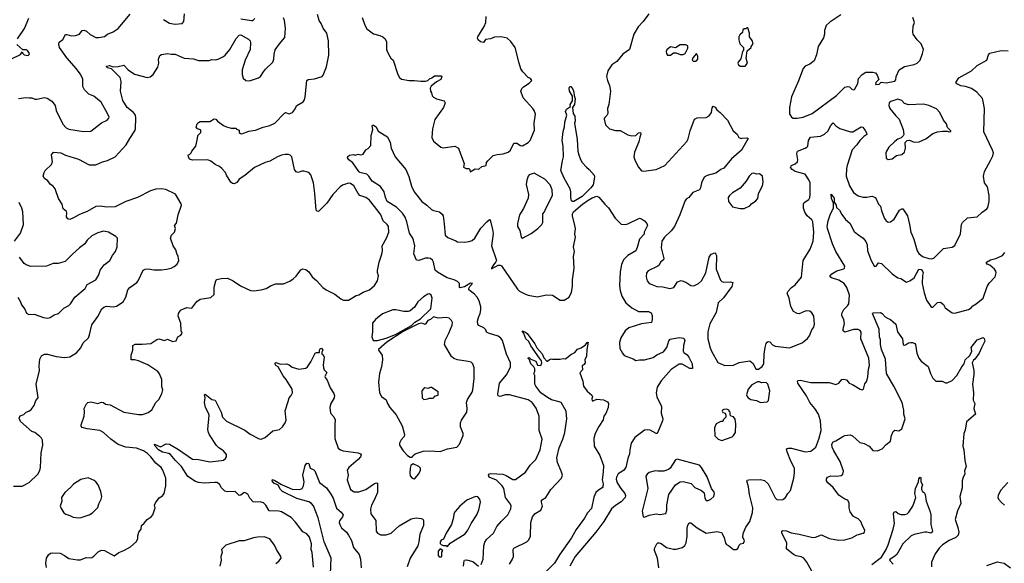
# Model space of a CAD drawing. Extents: x 1921360 to 2014538, y 768294 to 907744.
# Tile 355 of 412: x 1969318 to 1979495, y 859853 to 865473. Entities that reach past the tile are written whole.
import ezdxf

# ---------------------------------------------------------------- set-up
doc = ezdxf.new("R2010")
doc.units = 0

msp = doc.modelspace()

# ---------------------------------------------------------------- linework, layer by layer
at = {"layer": '0CON10XD'}
for points in [[(1969296, 865275), (1969369, 865381), (1969411, 865489)], [(1969305, 864659), (1969385, 864670), (1969415, 864664), (1969445, 864666), (1969475, 864650), (1969495, 864650), (1969575, 864668), (1969603, 864663), (1969651, 864631), (1969684, 864585), (1969696, 864535), (1969764, 864394), (1969799, 864355), (1969825, 864342), (1969976, 864316), (1970055, 864320), (1970164, 864406), (1970222, 864435), (1970241, 864455), (1970243, 864465), (1970227, 864505), (1970160, 864620), (1970085, 864683), (1970032, 864702), (1969989, 864749), (1969972, 864782), (1969970, 864860), (1969944, 864915), (1969906, 864966), (1969805, 865078), (1969731, 865185), (1969723, 865215), (1969725, 865242), (1969763, 865267), (1969791, 865319), (1969805, 865321), (1969855, 865307), (1969895, 865310), (1969935, 865324), (1969965, 865362), (1969986, 865366), (1970009, 865355), (1970045, 865319), (1970105, 865290), (1970135, 865288), (1970195, 865301), (1970225, 865322), (1970283, 865347), (1970335, 865381), (1970459, 865531)], [(1970305, 864056), (1970420, 864180), (1970455, 864246), (1970508, 864325), (1970514, 864345), (1970520, 864460), (1970514, 864485), (1970496, 864515), (1970429, 864565), (1970385, 864636), (1970360, 864735), (1970368, 864835), (1970355, 864875), (1970266, 864966), (1970227, 864975), (1970216, 864985), (1970217, 864993), (1970245, 865001), (1970284, 864986), (1970335, 864988), (1970395, 865004), (1970441, 864955), (1970505, 864911), (1970635, 864876), (1970668, 864882), (1970699, 864905), (1970746, 864984), (1970757, 865023), (1970754, 865065), (1970767, 865103), (1970785, 865112), (1970845, 865124), (1970885, 865116), (1970925, 865116), (1971017, 865077), (1971115, 865067), (1971165, 865051), (1971275, 865052), (1971305, 865062), (1971345, 865058), (1971375, 865067), (1971425, 865092), (1971442, 865108), (1971489, 865165), (1971555, 865280), (1971585, 865312), (1971605, 865317), (1971682, 865272), (1971699, 865255), (1971704, 865235), (1971699, 865165), (1971647, 865055), (1971618, 864955), (1971616, 864906), (1971628, 864868), (1971655, 864844), (1971695, 864841), (1971787, 864873), (1971808, 864885), (1971837, 864935), (1971859, 864961), (1971934, 865035), (1971946, 865065), (1971948, 865115), (1971960, 865160), (1972003, 865225), (1972060, 865290), (1972064, 865384), (1972056, 865465), (1972044, 865494)], [(1970804, 865474), (1970865, 865436), (1970925, 865428), (1970997, 865433), (1971016, 865455), (1971022, 865535)], [(1971505, 864353), (1971555, 864350), (1971560, 864340), (1971585, 864330), (1971588, 864308), (1971600, 864295), (1971615, 864293), (1971685, 864320), (1971755, 864330), (1971835, 864361), (1971905, 864379), (1971955, 864404), (1972055, 864508), (1972065, 864512), (1972105, 864500), (1972137, 864513), (1972160, 864540), (1972184, 864586), (1972247, 864625), (1972261, 864645), (1972269, 864675), (1972287, 864845), (1972300, 864855), (1972365, 864861), (1972443, 864885), (1972455, 864898), (1972490, 864985), (1972512, 865105), (1972511, 865255), (1972494, 865334), (1972456, 865385), (1972435, 865435), (1972413, 865465), (1972397, 865527)], [(1971750, 865485), (1971725, 865461), (1971715, 865460), (1971605, 865479)], [(1972858, 865495), (1972885, 865415), (1972905, 865380), (1972976, 865326), (1973041, 865311), (1973073, 865295), (1973097, 865275), (1973110, 865245), (1973109, 865165), (1973122, 865132), (1973155, 865076), (1973178, 865055), (1973225, 864908), (1973244, 864874), (1973265, 864858), (1973345, 864844), (1973394, 864846), (1973465, 864836), (1973514, 864836), (1973535, 864843), (1973555, 864863), (1973578, 864872), (1973605, 864892), (1973675, 864892), (1973682, 864885), (1973672, 864855), (1973625, 864830), (1973572, 864785), (1973560, 864765), (1973563, 864735), (1973576, 864716), (1973583, 864685), (1973595, 864672), (1973625, 864656), (1973705, 864634), (1973716, 864615), (1973697, 864565), (1973610, 864440), (1973584, 864345), (1973579, 864255), (1973596, 864216), (1973672, 864155), (1973695, 864150), (1973815, 864166), (1973852, 864145), (1973876, 864086), (1973911, 863985), (1973905, 863950), (1973933, 863933), (1973960, 863935), (1973970, 863925), (1973975, 863900), (1974025, 863932), (1974065, 863927), (1974095, 863954), (1974140, 863965), (1974142, 863995), (1974156, 864015), (1974212, 864068), (1974255, 864081), (1974315, 864086), (1974368, 864105), (1974390, 864125), (1974425, 864198), (1974455, 864198), (1974495, 864172), (1974515, 864168), (1974575, 864203), (1974593, 864225), (1974639, 864331), (1974637, 864405), (1974650, 864495), (1974636, 864535), (1974623, 864555), (1974521, 864665), (1974497, 864735), (1974508, 864762), (1974525, 864780), (1974585, 864816), (1974612, 864845), (1974598, 864865), (1974575, 864877), (1974518, 864935), (1974499, 864965), (1974481, 865025), (1974438, 865185), (1974396, 865246), (1974355, 865282), (1974295, 865296), (1974225, 865294), (1974185, 865276), (1974133, 865267), (1974113, 865237), (1974080, 865245), (1974058, 865265), (1974051, 865281), (1974052, 865295), (1974118, 865402), (1974137, 865445), (1974141, 865505)], [(1975820, 865535), (1975762, 865455), (1975710, 865400), (1975666, 865325), (1975621, 865165), (1975553, 865115), (1975489, 865041), (1975437, 865005), (1975396, 864945), (1975384, 864885), (1975392, 864845), (1975414, 864794), (1975426, 864735), (1975408, 864595), (1975394, 864555), (1975397, 864505), (1975388, 864482), (1975365, 864462), (1975358, 864445), (1975374, 864385), (1975415, 864344), (1975475, 864326), (1975525, 864327), (1975604, 864284), (1975645, 864272), (1975685, 864276), (1975715, 864304), (1975735, 864308), (1975738, 864288), (1975728, 864258), (1975719, 864211), (1975672, 864105), (1975666, 864055), (1975678, 864015), (1975715, 863948), (1975745, 863912), (1975765, 863907), (1975895, 863924), (1975985, 863966), (1976215, 864215), (1976227, 864243), (1976247, 864325), (1976294, 864445), (1976322, 864458), (1976415, 864463), (1976445, 864479), (1976469, 864515), (1976475, 864562), (1976485, 864580), (1976505, 864570), (1976522, 864542), (1976558, 864515), (1976633, 864435), (1976694, 864324), (1976735, 864290), (1976752, 864255), (1976774, 864244), (1976785, 864247), (1976835, 864253), (1976846, 864245), (1976778, 864125), (1976675, 864034), (1976595, 863937), (1976565, 863925), (1976515, 863887), (1976425, 863862), (1976393, 863845), (1976364, 863786), (1976354, 863735), (1976343, 863715), (1976277, 863685), (1976236, 863635), (1976209, 863621), (1976195, 863605), (1976140, 863455), (1976086, 863335), (1976051, 863289), (1975982, 863225), (1975954, 863185), (1975949, 863115), (1975976, 863004), (1975971, 862989), (1975943, 862965), (1975927, 862937), (1975915, 862924), (1975813, 862877), (1975797, 862855), (1975793, 862815), (1975804, 862775), (1975816, 862756), (1975835, 862744), (1975905, 862714), (1975965, 862711), (1976037, 862693), (1976080, 862705), (1976118, 862762), (1976155, 862776), (1976205, 862758), (1976255, 862726), (1976285, 862721), (1976335, 862747), (1976365, 862775), (1976410, 862855), (1976445, 863017), (1976465, 863050), (1976502, 863062), (1976515, 863050), (1976519, 863035), (1976518, 862895), (1976561, 862781), (1976575, 862766), (1976595, 862759), (1976664, 862764), (1976690, 862755), (1976679, 862715), (1976630, 862650), (1976591, 862599), (1976539, 862545), (1976517, 862445), (1976451, 862329), (1976429, 862245), (1976431, 862175), (1976455, 862082), (1976470, 862045), (1976535, 861930), (1976605, 861899), (1976695, 861901), (1976755, 861928), (1976865, 861947), (1976898, 861918), (1976925, 861868), (1976935, 861860), (1976955, 861860), (1976992, 861888), (1977009, 861915), (1977013, 862015), (1977024, 862085), (1977034, 862125), (1977045, 862140), (1977055, 862146), (1977073, 862143), (1977100, 862110), (1977125, 862099), (1977275, 862082), (1977292, 862088), (1977405, 862133), (1977462, 862178), (1977481, 862205), (1977505, 862268), (1977526, 862295), (1977534, 862325), (1977527, 862407), (1977504, 862444), (1977485, 862460), (1977455, 862463), (1977435, 862459), (1977375, 862431), (1977355, 862434), (1977315, 862458), (1977288, 862508), (1977271, 862595), (1977252, 862645), (1977262, 862665), (1977297, 862703), (1977335, 862733), (1977399, 862811), (1977416, 862985), (1977488, 863102), (1977521, 863185), (1977527, 863275), (1977515, 863385), (1977505, 863405), (1977456, 863446), (1977432, 863482), (1977419, 863525), (1977419, 863565), (1977428, 863582), (1977474, 863615), (1977484, 863635), (1977489, 863665), (1977488, 863785), (1977476, 863816), (1977436, 863875), (1977335, 863905), (1977303, 863923), (1977286, 863945), (1977294, 863965), (1977335, 863982), (1977357, 864005), (1977362, 864025), (1977349, 864085), (1977357, 864113), (1977436, 864144), (1977454, 864156), (1977463, 864167), (1977472, 864225), (1977493, 864257), (1977595, 864269), (1977635, 864288), (1977670, 864320), (1977701, 864379), (1977725, 864408), (1977755, 864376), (1977795, 864349), (1977905, 864314), (1977930, 864315), (1978016, 864366), (1978032, 864362), (1978057, 864327), (1978070, 864305), (1978073, 864285), (1978044, 864266), (1978001, 864225), (1977972, 864178), (1977922, 864128), (1977872, 863965), (1977864, 863935), (1977861, 863855), (1977894, 863755), (1977938, 863685), (1977985, 863651), (1978035, 863637), (1978075, 863638), (1978125, 863649), (1978165, 863636), (1978196, 863565), (1978214, 863545), (1978225, 863498), (1978257, 863417), (1978275, 863393), (1978295, 863379), (1978318, 863382), (1978358, 863412), (1978412, 863505), (1978435, 863518), (1978446, 863516), (1978494, 863444), (1978516, 863356), (1978529, 863275), (1978542, 863245)], [(1977805, 865522), (1977691, 865449), (1977655, 865412), (1977635, 865360), (1977636, 865325), (1977626, 865284), (1977572, 865195), (1977555, 865110), (1977531, 865049), (1977485, 865014), (1977435, 864992), (1977415, 864970), (1977368, 864842), (1977296, 864675), (1977274, 864565), (1977275, 864500), (1977296, 864466), (1977312, 864455), (1977355, 864454)], [(1977355, 864454), (1977415, 864466), (1977509, 864505), (1977759, 864691), (1977845, 864774), (1977875, 864781), (1977895, 864778), (1977920, 864755), (1977935, 864749), (1977945, 864752), (1977980, 864815), (1977988, 864865), (1978025, 864905), (1978065, 864929), (1978135, 864930), (1978163, 864923), (1978180, 864900), (1978197, 864855), (1978168, 864825), (1978165, 864802), (1978200, 864805), (1978223, 864827), (1978275, 864819), (1978364, 864836), (1978375, 864850), (1978377, 864885), (1978409, 864955), (1978465, 864989), (1978565, 865010), (1978596, 865024), (1978627, 865055), (1978649, 865125), (1978659, 865165), (1978634, 865224), (1978596, 865266), (1978554, 865324), (1978548, 865345), (1978553, 865405), (1978566, 865445), (1978549, 865495)], [(1976765, 864991), (1976815, 864994), (1976842, 865025), (1976828, 865075), (1976838, 865152), (1976880, 865185), (1976880, 865195), (1976898, 865225), (1976888, 865258), (1976862, 865295), (1976860, 865335), (1976845, 865390), (1976835, 865390), (1976825, 865380), (1976805, 865380), (1976792, 865368), (1976788, 865342), (1976760, 865315), (1976752, 865295), (1976752, 865265), (1976762, 865225), (1976798, 865185), (1976800, 865155), (1976790, 865145), (1976772, 865068), (1976743, 865035), (1976742, 865022), (1976748, 865005), (1976765, 864991)], [(1969235, 865067), (1969326, 865114), (1969345, 865140), (1969350, 865125), (1969365, 865110), (1969405, 865103), (1969417, 865113), (1969418, 865125), (1969400, 865155), (1969385, 865163), (1969352, 865162), (1969290, 865215)], [(1976045, 865108), (1976075, 865130), (1976105, 865130), (1976144, 865114), (1976175, 865112), (1976196, 865125), (1976225, 865180), (1976224, 865204), (1976205, 865213), (1976145, 865212), (1976095, 865182), (1976045, 865192), (1976007, 865163), (1976000, 865145), (1976002, 865125), (1976015, 865108), (1976045, 865108)], [(1978542, 863245), (1978560, 863205), (1978595, 863082), (1978610, 863055), (1978651, 863025), (1978715, 863005), (1978745, 863001), (1978769, 863011), (1978865, 863106), (1978955, 863120), (1978982, 863138), (1979041, 863259), (1979051, 863355), (1979062, 863375), (1979116, 863424), (1979215, 863436), (1979266, 863484), (1979314, 863516), (1979325, 863532), (1979338, 863595), (1979337, 863655), (1979321, 863745), (1979291, 863785), (1979280, 863855), (1979291, 863905), (1979354, 864016), (1979376, 864066), (1979382, 864095), (1979373, 864123), (1979283, 864315), (1979289, 864555), (1979278, 864628), (1979268, 864658), (1979210, 864725), (1979155, 864761), (1979095, 864782), (1979045, 864791), (1979005, 864809), (1978994, 864825), (1979025, 864871), (1979155, 864946), (1979215, 864998), (1979314, 865056), (1979330, 865110), (1979344, 865126), (1979464, 865156), (1979535, 865151)], [(1976305, 865044), (1976315, 865048), (1976326, 865064), (1976326, 865096), (1976315, 865122), (1976275, 865079), (1976268, 865055), (1976280, 865045), (1976305, 865044)], [(1975032, 863592), (1975022, 863602), (1975013, 863635), (1975015, 863695), (1975009, 863725), (1974946, 863835), (1974912, 863915), (1974927, 864015), (1974939, 864055), (1974936, 864165), (1974926, 864225), (1974934, 864316), (1974950, 864365), (1974954, 864415), (1974972, 864485), (1974960, 864525), (1974971, 864549), (1975012, 864575), (1975008, 864595), (1975031, 864635), (1975031, 864681), (1975000, 864735), (1974999, 864765), (1975005, 864782), (1975015, 864782), (1975037, 864755), (1975047, 864725), (1975048, 864688), (1975060, 864655), (1975052, 864595), (1975033, 864565), (1975040, 864505), (1975056, 864474), (1975059, 864425), (1975054, 864405), (1975079, 864235), (1975088, 864115), (1975096, 864075), (1975115, 864028), (1975133, 863995), (1975175, 863947), (1975204, 863924), (1975256, 863866), (1975259, 863845), (1975244, 863765), (1975223, 863735), (1975131, 863645), (1975045, 863594), (1975032, 863592)], [(1978295, 864028), (1978335, 864033), (1978382, 864068), (1978435, 864081), (1978465, 864104), (1978474, 864145), (1978470, 864205), (1978490, 864225), (1978515, 864226), (1978565, 864208), (1978615, 864210), (1978685, 864243), (1978756, 864295), (1978805, 864314), (1978855, 864321), (1978905, 864320), (1978926, 864314), (1978942, 864318), (1978942, 864325), (1978909, 864359), (1978897, 864395), (1978867, 864435), (1978829, 864515), (1978795, 864550), (1978715, 864587), (1978660, 864600), (1978504, 864594), (1978465, 864607), (1978435, 864638), (1978395, 864650), (1978322, 864628), (1978306, 864614), (1978300, 864585), (1978313, 864555), (1978375, 864478), (1978409, 864445), (1978449, 864339), (1978458, 864285), (1978449, 864271), (1978428, 864252), (1978395, 864239), (1978364, 864215), (1978301, 864155), (1978277, 864115), (1978271, 864095), (1978275, 864040), (1978295, 864028)], [(1969595, 859810), (1969590, 859855), (1969595, 859905), (1969615, 859940), (1969635, 859959), (1969655, 859963), (1969737, 859957), (1969783, 859933), (1969825, 859902), (1969915, 859888), (1969945, 859890), (1970005, 859912), (1970045, 859908), (1970065, 859914), (1970085, 859926), (1970128, 859972), (1970165, 859988), (1970194, 859984), (1970295, 859930), (1970342, 859965), (1970395, 859986), (1970462, 860025), (1970522, 860075), (1970540, 860105), (1970538, 860138), (1970548, 860175), (1970573, 860205), (1970578, 860245), (1970605, 860268), (1970635, 860307), (1970676, 860334), (1970693, 860355), (1970718, 860425), (1970713, 860455), (1970722, 860478), (1970761, 860529), (1970795, 860550), (1970810, 860575), (1970827, 860655), (1970829, 860735), (1970799, 860815), (1970781, 860845), (1970725, 860888), (1970674, 860955), (1970638, 860988), (1970598, 861015), (1970525, 861042), (1970415, 861053), (1970335, 861081), (1970261, 861135), (1970186, 861206), (1970145, 861226), (1970015, 861244), (1969965, 861258), (1969955, 861270), (1969954, 861286), (1969986, 861374), (1969988, 861418), (1969984, 861455), (1970009, 861501), (1970022, 861515), (1970055, 861521), (1970125, 861504), (1970165, 861519), (1970185, 861517), (1970205, 861500), (1970255, 861491), (1970396, 861416), (1970545, 861393), (1970587, 861393), (1970618, 861402), (1970647, 861413), (1970685, 861440), (1970726, 861515), (1970756, 861545), (1970789, 861605), (1970796, 861645), (1970789, 861679), (1970788, 861755), (1970763, 861813), (1970746, 861835), (1970644, 861905), (1970545, 861948), (1970505, 861957), (1970470, 861955), (1970470, 862005), (1970489, 862055), (1970488, 862105), (1970512, 862118), (1970585, 862119), (1970674, 862126), (1970735, 862166), (1970756, 862174), (1970815, 862157), (1970845, 862172), (1970897, 862147), (1970936, 862154), (1970952, 862195), (1970985, 862213), (1970996, 862234), (1970987, 862257), (1970983, 862335), (1970957, 862407), (1970961, 862435), (1970976, 862464), (1970986, 862474), (1971045, 862497), (1971098, 862492), (1971150, 862560), (1971185, 862583), (1971295, 862600), (1971327, 862633), (1971327, 862707), (1971346, 862774), (1971355, 862786), (1971402, 862798), (1971465, 862800), (1971524, 862774), (1971602, 862722), (1971705, 862672), (1971735, 862670), (1971815, 862680), (1971865, 862694), (1971918, 862725), (1971965, 862741), (1972046, 862744), (1972111, 862769), (1972146, 862794), (1972175, 862820), (1972225, 862887), (1972245, 862897), (1972275, 862890), (1972306, 862866), (1972340, 862815), (1972386, 862776), (1972451, 862705), (1972485, 862681), (1972577, 862635), (1972638, 862588), (1972665, 862574), (1972718, 862575), (1972795, 862622), (1972825, 862630), (1972868, 862655), (1972935, 862682), (1972985, 862726), (1973016, 862775), (1973026, 862825), (1973015, 862860), (1973015, 862880), (1973033, 862965), (1973062, 863048), (1973067, 863085), (1973064, 863136), (1973111, 863215), (1973134, 863275), (1973129, 863335), (1973116, 863356), (1973075, 863395), (1973051, 863455), (1973025, 863494), (1972935, 863607), (1972895, 863636), (1972835, 863656), (1972815, 863676), (1972772, 863755), (1972739, 863779), (1972715, 863784), (1972655, 863761), (1972631, 863745), (1972554, 863665), (1972494, 863575), (1972425, 863506), (1972405, 863491), (1972392, 863492), (1972384, 863504), (1972370, 863675), (1972354, 863785), (1972328, 863868), (1972305, 863892), (1972255, 863908), (1972235, 863908), (1972195, 863894), (1972175, 863900), (1972159, 863925), (1972130, 864055), (1972114, 864074), (1972095, 864080), (1972061, 864079), (1972025, 864073), (1971984, 864056), (1971905, 864010), (1971856, 863995), (1971745, 863944), (1971645, 863861), (1971587, 863823), (1971561, 863789), (1971535, 863776), (1971519, 863779), (1971502, 863795), (1971456, 863866), (1971447, 863895), (1971406, 863936), (1971384, 863954), (1971338, 863975), (1971295, 864011), (1971264, 864024), (1971105, 864020), (1971075, 864032), (1971062, 864055), (1971060, 864075), (1971075, 864080), (1971092, 864098), (1971098, 864115), (1971138, 864165), (1971156, 864244), (1971158, 864275), (1971192, 864308), (1971192, 864325), (1971186, 864336), (1971155, 864346), (1971141, 864361), (1971152, 864395), (1971165, 864410), (1971185, 864420), (1971285, 864421), (1971328, 864448), (1971344, 864444), (1971363, 864423), (1971425, 864378), (1971455, 864364), (1971505, 864353)], [(1974089, 859841), (1974108, 859895), (1974114, 860035), (1974127, 860073), (1974142, 860098), (1974214, 860165), (1974250, 860235), (1974296, 860285), (1974364, 860355), (1974396, 860415), (1974398, 860445), (1974390, 860465), (1974341, 860535), (1974321, 860625), (1974305, 860655), (1974245, 860714), (1974170, 860745), (1974164, 860765), (1974173, 860777), (1974188, 860782), (1974313, 860773), (1974345, 860762), (1974415, 860719), (1974442, 860718), (1974545, 860796), (1974595, 860866), (1974653, 860927), (1974696, 861025), (1974718, 861135), (1974687, 861225), (1974686, 861375), (1974655, 861458), (1974616, 861516), (1974575, 861543), (1974380, 861595), (1974335, 861594), (1974285, 861576), (1974263, 861585), (1974260, 861605), (1974276, 861715), (1974349, 861801), (1974375, 861845), (1974390, 861885), (1974390, 861925), (1974350, 862015), (1974307, 862155), (1974292, 862182), (1974265, 862202), (1974162, 862232), (1974144, 862244), (1974136, 862266), (1974117, 862287), (1974063, 862313), (1974054, 862324), (1974051, 862355), (1974060, 862395), (1974078, 862435), (1974086, 862475), (1974084, 862505), (1974068, 862565), (1974047, 862605), (1974020, 862635), (1973962, 862682), (1973960, 862695), (1973971, 862715), (1973998, 862745), (1973979, 862749), (1973917, 862713), (1973871, 862701), (1973864, 862705), (1973864, 862745), (1973845, 862768), (1973810, 862785), (1973735, 862805), (1973635, 862864), (1973613, 862885), (1973595, 862966), (1973585, 862986), (1973565, 863004), (1973545, 863009), (1973514, 863006), (1973442, 862982), (1973418, 862988), (1973392, 863052), (1973404, 863135), (1973389, 863195), (1973382, 863215), (1973346, 863266), (1973319, 863385), (1973302, 863432), (1973274, 863474), (1973214, 863534), (1973116, 863595), (1973098, 863635), (1973085, 863695), (1973047, 863747), (1972961, 863805), (1972927, 863857), (1972906, 863876), (1972835, 863895), (1972823, 863903), (1972763, 863993), (1972719, 864025), (1972706, 864045), (1972710, 864060), (1972727, 864073), (1972765, 864080), (1972785, 864073), (1972815, 864082), (1972845, 864077), (1972868, 864082), (1972895, 864128), (1972919, 864141), (1972946, 864174), (1972951, 864275), (1972969, 864339), (1972960, 864375), (1972965, 864382), (1972975, 864383), (1973001, 864365), (1973022, 864322), (1973121, 864261), (1973148, 864205), (1973159, 864145), (1973200, 864055), (1973308, 863925), (1973342, 863852), (1973367, 863753), (1973395, 863695), (1973475, 863592), (1973526, 863556), (1973575, 863511), (1973595, 863501), (1973656, 863486), (1973684, 863464), (1973694, 863444), (1973707, 863363), (1973716, 863246), (1973745, 863222), (1973825, 863186), (1973845, 863178), (1973915, 863174), (1973965, 863180), (1973995, 863191), (1974022, 863215), (1974085, 863319), (1974145, 863384), (1974175, 863408), (1974180, 863405), (1974205, 863305), (1974211, 863261), (1974196, 863135), (1974248, 862985), (1974241, 862969), (1974215, 862939)], [(1969255, 860649), (1969345, 860650), (1969415, 860689), (1969505, 860776), (1969527, 860813), (1969534, 860845), (1969539, 860995), (1969556, 861076), (1969554, 861125), (1969545, 861146), (1969526, 861165), (1969475, 861204), (1969444, 861215), (1969328, 861318), (1969312, 861355), (1969324, 861376), (1969360, 861390), (1969385, 861414), (1969414, 861426), (1969436, 861444), (1969467, 861483), (1969484, 861535), (1969508, 861565), (1969490, 861705), (1969524, 861845), (1969519, 861895), (1969527, 861963), (1969542, 861998), (1969575, 862014), (1969605, 862014), (1969695, 861992), (1969785, 861982), (1969835, 861988), (1969905, 862030), (1969950, 862080), (1969975, 862131), (1970028, 862185), (1970041, 862215), (1970063, 862317), (1970126, 862405), (1970168, 862485), (1970188, 862502), (1970215, 862511), (1970285, 862506), (1970319, 862511), (1970387, 862555), (1970416, 862605), (1970435, 862681), (1970458, 862705), (1970529, 862755), (1970544, 862775), (1970595, 862883), (1970615, 862894), (1970645, 862899), (1970705, 862887), (1970785, 862886), (1970837, 862893), (1970885, 862904), (1970915, 862921), (1970945, 862947), (1970964, 862985), (1970957, 863025), (1970941, 863055), (1970932, 863095), (1970904, 863134), (1970876, 863215), (1970887, 863245), (1970918, 863275), (1970928, 863315), (1970918, 863345), (1970940, 863370), (1970956, 863455), (1970989, 863555), (1970988, 863568), (1970928, 863668), (1970827, 863717), (1970785, 863726), (1970725, 863722), (1970670, 863705), (1970535, 863634), (1970415, 863595), (1970305, 863537), (1970215, 863536), (1970155, 863546), (1970105, 863541), (1970015, 863489), (1969935, 863459), (1969875, 863424), (1969835, 863409), (1969815, 863413), (1969801, 863435), (1969806, 863475), (1969801, 863491), (1969767, 863517), (1969758, 863565), (1969720, 863625), (1969685, 863723), (1969665, 863753), (1969635, 863768), (1969608, 863808), (1969575, 863830), (1969562, 863855), (1969570, 863895), (1969582, 863915), (1969647, 863975), (1969657, 864005), (1969648, 864075), (1969667, 864103), (1969745, 864096), (1969791, 864071), (1969925, 864031), (1970036, 863974), (1970105, 863974), (1970175, 864003), (1970225, 864016), (1970305, 864056)], [(1974515, 863214), (1974605, 863262), (1974675, 863315), (1974716, 863355), (1974726, 863375), (1974727, 863465), (1974744, 863485), (1974752, 863515), (1974824, 863655), (1974823, 863715), (1974800, 863765), (1974745, 863823), (1974635, 863888), (1974585, 863868), (1974574, 863856), (1974559, 863815), (1974552, 863768), (1974577, 863667), (1974573, 863627), (1974525, 863522), (1974484, 863455), (1974464, 863365), (1974464, 863335), (1974489, 863295), (1974500, 863225), (1974515, 863214)], [(1976765, 863521), (1976805, 863522), (1976865, 863548), (1976885, 863572), (1976924, 863596), (1976947, 863625), (1976956, 863675), (1976996, 863755), (1977002, 863795), (1976994, 863854), (1976965, 863878), (1976935, 863877), (1976905, 863887), (1976885, 863882), (1976857, 863855), (1976827, 863803), (1976765, 863730), (1976685, 863684), (1976655, 863657), (1976641, 863635), (1976644, 863595), (1976685, 863540), (1976765, 863521)], [(1974215, 862939), (1974193, 862905), (1974195, 862898), (1974265, 862935), (1974285, 862935), (1974297, 862927), (1974465, 862686), (1974485, 862668), (1974545, 862636), (1974575, 862624), (1974665, 862608), (1974763, 862627), (1974825, 862626), (1974904, 862574), (1974945, 862573), (1974999, 862605), (1975022, 862655), (1975033, 862715), (1975033, 862785), (1975050, 862905), (1975041, 863025), (1975051, 863075), (1975041, 863125), (1975062, 863225), (1975057, 863255), (1975064, 863315), (1975057, 863347), (1975032, 863445), (1975032, 863465), (1975041, 863485), (1975134, 863566), (1975195, 863608), (1975235, 863632), (1975285, 863648), (1975305, 863639), (1975366, 863566), (1975405, 863528), (1975472, 863422), (1975535, 863359), (1975575, 863356), (1975605, 863362), (1975725, 863422), (1975745, 863416), (1975775, 863395), (1975800, 863365), (1975807, 863345), (1975774, 863276), (1975771, 863255), (1975725, 863205), (1975702, 863118), (1975685, 863085), (1975605, 863034), (1975559, 862991), (1975537, 862943), (1975525, 862865), (1975518, 862725), (1975525, 862675), (1975541, 862615), (1975584, 862545), (1975646, 862495), (1975715, 862456), (1975818, 862458), (1975844, 862444), (1975857, 862415), (1975856, 862374), (1975848, 862342), (1975745, 862330), (1975615, 862287), (1975575, 862258), (1975531, 862185), (1975518, 862135), (1975521, 862075), (1975547, 862025), (1975565, 862003), (1975658, 861968), (1975685, 861949), (1975725, 861958), (1975776, 861956), (1975865, 861981), (1975905, 862007), (1975972, 862038), (1976008, 862085), (1976026, 862154), (1976041, 862169), (1976135, 862186), (1976182, 862182), (1976194, 862155), (1976179, 862105), (1976176, 862045), (1976182, 862032), (1976218, 862008), (1976235, 861985), (1976268, 861915), (1976272, 861868), (1976245, 861868), (1976165, 861913), (1976135, 861911), (1976052, 861858), (1975950, 861740), (1975906, 861675), (1975895, 861615), (1975904, 861575), (1975952, 861475), (1975950, 861405), (1975966, 861346), (1975962, 861325), (1975915, 861208), (1975905, 861196), (1975895, 861196), (1975835, 861228), (1975805, 861234), (1975775, 861228), (1975746, 861204), (1975676, 861154), (1975638, 861095), (1975623, 861025), (1975621, 860985), (1975603, 860935), (1975584, 860845), (1975559, 860811), (1975505, 860779), (1975485, 860745), (1975483, 860723), (1975494, 860684), (1975530, 860625), (1975574, 860574), (1975579, 860555), (1975575, 860535), (1975535, 860488), (1975478, 860452), (1975434, 860415), (1975356, 860285), (1975274, 860175), (1975059, 859925), (1975005, 859825)], [(1975923, 859805), (1975911, 859905), (1975879, 859985), (1975881, 860005), (1975904, 860056), (1975915, 860066), (1975926, 860066), (1975948, 860058), (1976005, 860018), (1976075, 859999), (1976105, 859999), (1976169, 860015), (1976194, 860036), (1976208, 860065), (1976217, 860133), (1976218, 860215), (1976225, 860247), (1976238, 860272), (1976255, 860270), (1976319, 860219), (1976413, 860163), (1976525, 860182), (1976572, 860172), (1976599, 860119), (1976613, 860063), (1976625, 860047), (1976646, 860036), (1976695, 859996), (1976723, 859997), (1976740, 860005), (1976755, 860040), (1976770, 860055), (1976798, 860062), (1976808, 860085), (1976793, 860125), (1976795, 860160), (1976824, 860226), (1976864, 860285), (1976892, 860378), (1976897, 860425), (1976860, 860565), (1976851, 860645), (1976834, 860705), (1976838, 860712), (1976853, 860717), (1976975, 860719), (1977015, 860710), (1977056, 860676), (1977125, 860531), (1977144, 860514), (1977165, 860508), (1977205, 860512), (1977234, 860535), (1977257, 860575), (1977284, 860605), (1977318, 860735), (1977327, 860793), (1977326, 860835), (1977290, 860910), (1977250, 861005), (1977244, 861036), (1977266, 861044), (1977295, 861044), (1977435, 861007), (1977497, 861013), (1977547, 861053), (1977579, 861135), (1977601, 861225), (1977594, 861325), (1977574, 861394), (1977536, 861455), (1977485, 861515), (1977449, 861585), (1977360, 861715), (1977357, 861735), (1977366, 861744), (1977384, 861746), (1977495, 861721), (1977685, 861722), (1977755, 861701), (1977785, 861717), (1977815, 861753), (1977835, 861758), (1977865, 861749), (1977892, 861715), (1977925, 861703), (1978005, 861652), (1978025, 861646), (1978040, 861655), (1978053, 861707), (1978074, 861736), (1978085, 861780), (1978091, 861859), (1978101, 861899), (1978096, 861975), (1978013, 862173), (1978014, 862244), (1978005, 862261), (1977985, 862271), (1977935, 862270), (1977845, 862241), (1977831, 862255), (1977829, 862275), (1977842, 862332), (1977835, 862370), (1977814, 862415), (1977814, 862435), (1977835, 862478), (1977874, 862515), (1977887, 862535), (1977895, 862625), (1977869, 862705), (1977839, 862745), (1977785, 862780), (1977708, 862805), (1977696, 862815), (1977696, 862825), (1977712, 862845), (1977765, 862878), (1977835, 862896), (1977844, 862906), (1977847, 862925), (1977755, 863078), (1977720, 863155), (1977666, 863316), (1977663, 863335), (1977674, 863395), (1977698, 863465), (1977730, 863525), (1977728, 863578), (1977709, 863625), (1977705, 863670), (1977735, 863628), (1977736, 863586), (1977758, 863555), (1977762, 863532), (1977791, 863505), (1977815, 863459), (1977855, 863409), (1977898, 863368), (1977944, 863285), (1977976, 863255), (1978036, 863216), (1978065, 863180), (1978077, 863147), (1978080, 863085), (1978118, 862982), (1978155, 862922), (1978170, 862925), (1978195, 862958), (1978225, 862953), (1978337, 862845), (1978395, 862806), (1978426, 862796), (1978485, 862761), (1978518, 862772), (1978565, 862804), (1978613, 862895), (1978635, 862891), (1978650, 862875), (1978656, 862855), (1978650, 862830), (1978647, 862745), (1978665, 862648), (1978692, 862572), (1978735, 862508), (1978745, 862500), (1978755, 862502), (1978805, 862548), (1978835, 862552), (1978865, 862528), (1978883, 862495), (1978955, 862441), (1978985, 862440), (1979124, 862476), (1979153, 862495), (1979170, 862515), (1979205, 862534), (1979276, 862594), (1979318, 862715), (1979340, 862750), (1979401, 862815), (1979412, 862855), (1979408, 862875), (1979394, 862894), (1979345, 862934), (1979317, 862947), (1979310, 862955), (1979312, 862965), (1979351, 862989), (1979407, 863003), (1979475, 863036), (1979499, 863065)], [(1969265, 863182), (1969326, 863265), (1969358, 863355), (1969350, 863485), (1969342, 863525), (1969314, 863584)], [(1969298, 862605), (1969327, 862555), (1969336, 862525), (1969370, 862480), (1969390, 862440), (1969414, 862424), (1969469, 862429), (1969515, 862412), (1969565, 862394), (1969605, 862389), (1969634, 862396), (1969675, 862421), (1969718, 862435), (1969775, 862490), (1969825, 862517), (1969843, 862535), (1969887, 862603), (1969994, 862695), (1970016, 862734), (1970104, 862785), (1970136, 862835), (1970151, 862885), (1970192, 862938), (1970250, 862985), (1970278, 863035), (1970310, 863075), (1970326, 863125), (1970329, 863215), (1970312, 863232), (1970235, 863278), (1970185, 863287), (1970125, 863271), (1970065, 863237), (1970017, 863195), (1969993, 863155), (1969935, 863116), (1969865, 863050), (1969788, 862972), (1969715, 862954), (1969665, 862952), (1969594, 862926), (1969435, 862922), (1969385, 862939), (1969365, 862954), (1969317, 863017)], [(1973015, 862155), (1973105, 862180), (1973203, 862217), (1973369, 862311), (1973404, 862346), (1973460, 862380), (1973566, 862485), (1973580, 862595), (1973572, 862625), (1973555, 862638), (1973535, 862636), (1973491, 862609), (1973434, 862556), (1973400, 862500), (1973355, 862463), (1973335, 862457), (1973287, 862457), (1973205, 862473), (1973175, 862473), (1973069, 862431), (1972995, 862374), (1972966, 862335), (1972966, 862245), (1972958, 862195), (1972970, 862155), (1973015, 862155)], [(1973375, 860950), (1973382, 860965), (1973405, 860984), (1973489, 861011), (1973554, 861016), (1973665, 861009), (1973740, 861035), (1973835, 861054), (1973864, 861085), (1973901, 861175), (1973901, 861195), (1973874, 861264), (1973876, 861304), (1973886, 861334), (1973941, 861415), (1973944, 861455), (1973936, 861516), (1973946, 861545), (1973995, 861624), (1974003, 861647), (1974015, 861765), (1974014, 861874), (1974002, 861915), (1973985, 861932), (1973955, 861941), (1973842, 861955), (1973805, 861969), (1973782, 861992), (1973710, 862115), (1973716, 862155), (1973755, 862232), (1973788, 862315), (1973791, 862341), (1973782, 862365), (1973756, 862386), (1973725, 862394), (1973645, 862389), (1973595, 862402), (1973565, 862375), (1973535, 862363), (1973508, 862322), (1973474, 862334), (1973441, 862329), (1973282, 862248), (1973112, 862138), (1973027, 862065), (1973028, 862055), (1973063, 862005), (1973068, 861955), (1973057, 861883), (1973038, 861815), (1973027, 861725), (1973036, 861615), (1973057, 861577), (1973105, 861542), (1973119, 861505), (1973143, 861465), (1973208, 861388), (1973272, 861275), (1973296, 861185), (1973293, 861165), (1973261, 861129), (1973244, 861096), (1973244, 861075), (1973281, 861015), (1973327, 860967), (1973355, 860952), (1973375, 860950)], [(1977505, 859772), (1977454, 859865), (1977423, 859905), (1977395, 859921), (1977345, 859930), (1977315, 859943), (1977244, 860004), (1977248, 860065), (1977194, 860165), (1977194, 860186), (1977205, 860191), (1977245, 860188), (1977291, 860169), (1977374, 860156), (1977515, 860120), (1977545, 860124), (1977605, 860147), (1977685, 860110), (1977785, 860094), (1977845, 860096), (1977920, 860115), (1977975, 860148), (1978035, 860163), (1978050, 860175), (1978053, 860195), (1978032, 860232), (1978013, 860285), (1977985, 860312), (1977938, 860338), (1977901, 860385), (1977891, 860425), (1977893, 860475), (1977877, 860505), (1977845, 860516), (1977785, 860559), (1977726, 860636), (1977670, 860685), (1977658, 860705), (1977656, 860725), (1977668, 860745), (1977703, 860757), (1977765, 860754), (1977809, 860761), (1977826, 860775), (1977834, 860805), (1977800, 860905), (1977733, 861015), (1977715, 861055), (1977711, 861085), (1977725, 861109), (1977752, 861118), (1977825, 861163), (1977845, 861173), (1977901, 861181), (1977925, 861172), (1978002, 861102), (1978045, 861093), (1978097, 861065), (1978135, 861019), (1978185, 861016), (1978234, 861036), (1978275, 861083), (1978319, 861115), (1978330, 861175), (1978347, 861215), (1978365, 861230), (1978405, 861224), (1978437, 861243), (1978470, 861345), (1978456, 861395), (1978456, 861435), (1978438, 861515), (1978354, 861685), (1978279, 861815), (1978266, 861965), (1978227, 862065), (1978215, 862115), (1978214, 862165), (1978204, 862195), (1978201, 862275), (1978134, 862435), (1978138, 862442), (1978215, 862446), (1978232, 862435), (1978262, 862402), (1978288, 862388), (1978319, 862375), (1978374, 862325), (1978392, 862245), (1978442, 862175), (1978448, 862115), (1978459, 862109), (1978475, 862111), (1978505, 862134), (1978525, 862136), (1978546, 862136), (1978569, 862125), (1978576, 862115), (1978592, 862025), (1978611, 861975), (1978635, 861944), (1978707, 861887), (1978731, 861815), (1978755, 861768), (1978786, 861736), (1978853, 861737), (1978888, 861718), (1978905, 861718), (1978955, 861742), (1979006, 861794), (1979055, 861883), (1979080, 861915), (1979092, 861955), (1979140, 862000), (1979158, 862045), (1979154, 862085), (1979213, 862165), (1979275, 862188), (1979288, 862178), (1979292, 862148), (1979258, 862082)], [(1974380, 859845), (1974412, 859895), (1974422, 859925), (1974418, 859995), (1974425, 860010), (1974560, 860075), (1974580, 860095), (1974598, 860135), (1974600, 860275), (1974618, 860335), (1974645, 860369), (1974706, 860404), (1974721, 860445), (1974710, 860485), (1974713, 860507), (1974757, 860533), (1974808, 860615), (1974918, 860735), (1974927, 860765), (1974914, 860806), (1974876, 860894), (1974871, 860945), (1974894, 861046), (1974932, 861135), (1974954, 861206), (1974975, 861345), (1974965, 861425), (1974914, 861514), (1974895, 861524), (1974815, 861543), (1974775, 861566), (1974703, 861615), (1974654, 861685), (1974644, 861705), (1974643, 861793), (1974633, 861815), (1974643, 861837), (1974642, 861865), (1974632, 861885), (1974602, 861915), (1974588, 861958), (1974570, 861975), (1974585, 861980), (1974600, 861965), (1974654, 861944), (1974671, 861901), (1974705, 861897), (1974716, 861925), (1974711, 861945), (1974692, 861975), (1974600, 862100), (1974580, 862145), (1974548, 862175), (1974530, 862230), (1974513, 862255), (1974545, 862244), (1974565, 862229), (1974642, 862122), (1974662, 862082), (1974719, 862019), (1974735, 861978), (1974765, 861942), (1974775, 861942), (1974795, 861960), (1974815, 861968), (1974825, 861962), (1974905, 861962), (1974935, 861970), (1974955, 861968), (1974974, 861976), (1975015, 862013), (1975055, 862032), (1975085, 862068), (1975121, 862079), (1975168, 862112), (1975184, 862136), (1975195, 862138), (1975180, 862065), (1975176, 861994), (1975160, 861955), (1975162, 861925), (1975153, 861907), (1975132, 861895), (1975136, 861854), (1975107, 861823), (1975139, 861735), (1975144, 861685), (1975185, 861634), (1975232, 861592), (1975238, 861575), (1975232, 861552), (1975234, 861534), (1975245, 861532), (1975285, 861551), (1975354, 861544), (1975393, 861523), (1975404, 861504), (1975401, 861465), (1975378, 861402), (1975357, 861375), (1975350, 861335), (1975303, 861267), (1975266, 861194), (1975251, 861145), (1975255, 861063), (1975315, 860966), (1975351, 860865), (1975350, 860795), (1975340, 860715), (1975348, 860675), (1975346, 860645), (1975338, 860632), (1975300, 860610), (1975274, 860586), (1975254, 860536), (1975229, 860421), (1975186, 860375), (1975155, 860321), (1975069, 860201), (1975021, 860115), (1974898, 859942), (1974845, 859855), (1974680, 859690)], [(1979258, 862082), (1979234, 862025), (1979192, 861965), (1979177, 861953), (1979162, 861925), (1979181, 861845), (1979181, 861805), (1979166, 861705), (1979178, 861615), (1979172, 861538), (1979191, 861505), (1979180, 861455), (1979196, 861395), (1979104, 861315), (1979089, 861231), (1979076, 861194), (1979068, 861065), (1979078, 861025), (1979086, 860915), (1979101, 860855), (1979085, 860810), (1979086, 860774), (1979070, 860745), (1979059, 860705), (1979059, 860635), (1979034, 860545), (1979047, 860473), (1979011, 860395), (1978986, 860306), (1979016, 860225), (1979026, 860175), (1979017, 860143), (1978995, 860121), (1978925, 860088), (1978856, 860044), (1978820, 860010), (1978779, 859951), (1978744, 859865), (1978744, 859815)], [(1972356, 859814), (1972341, 859965), (1972330, 859995), (1972333, 860055), (1972313, 860123), (1972285, 860158), (1972245, 860180), (1972170, 860280), (1972125, 860328), (1972025, 860385), (1971995, 860392), (1971896, 860396), (1971863, 860453), (1971838, 860478), (1971805, 860489), (1971755, 860484), (1971730, 860490), (1971698, 860525), (1971677, 860567), (1971645, 860584), (1971635, 860583), (1971603, 860557), (1971585, 860554), (1971545, 860595), (1971465, 860591), (1971439, 860599), (1971405, 860632), (1971385, 860671), (1971355, 860687), (1971335, 860690), (1971225, 860681), (1971165, 860688), (1971135, 860699), (1971055, 860750), (1970992, 860855), (1970927, 860915), (1970878, 860978), (1970858, 860988), (1970795, 861002), (1970752, 861025), (1970717, 861065), (1970710, 861085), (1970775, 861058), (1970832, 861088), (1970865, 861085), (1970960, 861030), (1971105, 860929), (1971165, 860928), (1971285, 860902), (1971404, 860916), (1971425, 860920), (1971447, 860935), (1971456, 860954), (1971455, 860978), (1971426, 861015), (1971375, 861048), (1971351, 861071), (1971281, 861181), (1971268, 861205), (1971262, 861235), (1971276, 861385), (1971271, 861405), (1971238, 861465), (1971229, 861515), (1971234, 861565), (1971230, 861595), (1971235, 861600), (1971305, 861547), (1971338, 861538), (1971399, 861415), (1971416, 861365), (1971455, 861323), (1971645, 861228), (1971699, 861189), (1971795, 861140), (1971815, 861136), (1971856, 861155), (1971935, 861224), (1972005, 861238), (1972035, 861264), (1972063, 861305), (1972074, 861334), (1972062, 861428), (1972093, 861527), (1972102, 861565), (1972125, 861589), (1972139, 861615), (1972134, 861655), (1972074, 861755), (1972042, 861792), (1971990, 861885), (1971965, 861898), (1971955, 861920), (1971965, 861928), (1972015, 861912), (1972075, 861916), (1972105, 861904), (1972135, 861882), (1972205, 861859), (1972275, 861872), (1972294, 861885), (1972326, 861935), (1972371, 862025), (1972385, 862034), (1972418, 862032), (1972418, 862055), (1972425, 862070), (1972437, 862077), (1972450, 862055), (1972440, 862035), (1972440, 862015), (1972455, 862008), (1972466, 861985), (1972456, 861905), (1972458, 861875), (1972465, 861854), (1972493, 861825), (1972472, 861785), (1972474, 861774), (1972495, 861748), (1972528, 861668), (1972565, 861608), (1972571, 861585), (1972569, 861565), (1972531, 861499), (1972524, 861465), (1972529, 861405), (1972566, 861366), (1972580, 861335), (1972574, 861284), (1972574, 861145), (1972611, 861045), (1972635, 861026), (1972660, 861015), (1972815, 860996), (1972840, 860985), (1972846, 860975), (1972840, 860955), (1972818, 860925), (1972721, 860845), (1972702, 860815), (1972714, 860765), (1972704, 860715), (1972739, 860615), (1972775, 860592), (1972825, 860593), (1972895, 860616), (1972985, 860679), (1973005, 860686), (1973015, 860680), (1973017, 860585), (1972982, 860505), (1972953, 860455), (1972944, 860414), (1972949, 860365), (1973000, 860295), (1973004, 860186), (1973016, 860166), (1973047, 860147), (1973105, 860146), (1973156, 860165), (1973240, 860240), (1973365, 860312), (1973415, 860322), (1973468, 860318), (1973485, 860310), (1973492, 860295), (1973491, 860245), (1973455, 860155), (1973445, 860075), (1973434, 860035), (1973354, 859905), (1973324, 859815)], [(1973495, 861547), (1973535, 861554), (1973550, 861560), (1973585, 861559), (1973598, 861565), (1973605, 861580), (1973645, 861592), (1973642, 861625), (1973575, 861669), (1973565, 861671), (1973535, 861662), (1973505, 861668), (1973495, 861662), (1973474, 861636), (1973479, 861565), (1973495, 861547)], [(1976975, 861517), (1977045, 861522), (1977058, 861535), (1977070, 861635), (1977050, 861705), (1977035, 861721), (1976985, 861718), (1976965, 861730), (1976945, 861730), (1976885, 861697), (1976848, 861655), (1976832, 861595), (1976837, 861577), (1976848, 861565), (1976875, 861547), (1976935, 861536), (1976975, 861517)], [(1976575, 861123), (1976681, 861159), (1976697, 861173), (1976716, 861205), (1976720, 861295), (1976712, 861342), (1976695, 861367), (1976673, 861373), (1976660, 861385), (1976660, 861415), (1976652, 861422), (1976650, 861435), (1976625, 861448), (1976597, 861443), (1976582, 861435), (1976580, 861425), (1976585, 861412), (1976610, 861405), (1976618, 861385), (1976617, 861363), (1976590, 861335), (1976585, 861320), (1976565, 861318), (1976518, 861295), (1976500, 861255), (1976502, 861172), (1976537, 861137), (1976575, 861123)], [(1972529, 859745), (1972539, 859905), (1972464, 860075), (1972404, 860324), (1972355, 860446), (1972335, 860471), (1972305, 860488), (1972184, 860524), (1972035, 860596), (1972014, 860615), (1971990, 860660), (1971945, 860682), (1971928, 860705), (1971932, 860718), (1971955, 860710), (1972025, 860669), (1972135, 860621), (1972215, 860615), (1972238, 860625), (1972253, 860655), (1972258, 860695), (1972246, 860764), (1972269, 860865), (1972285, 860888), (1972306, 860886), (1972322, 860835), (1972359, 860819), (1972368, 860808), (1972418, 860688), (1972488, 860635), (1972535, 860569), (1972558, 860525), (1972592, 860422), (1972641, 860381), (1972661, 860355), (1972656, 860335), (1972625, 860292), (1972621, 860275), (1972626, 860255), (1972645, 860220), (1972695, 860174), (1972718, 860145), (1972749, 860089), (1972770, 860015), (1972826, 859945), (1972840, 859895), (1972846, 859805)], [(1973395, 860728), (1973405, 860733), (1973445, 860777), (1973462, 860815), (1973461, 860835), (1973445, 860854), (1973385, 860882), (1973361, 860865), (1973353, 860837), (1973349, 860785), (1973355, 860758), (1973375, 860732), (1973395, 860728)], [(1975775, 860331), (1975825, 860350), (1975895, 860363), (1975935, 860357), (1975995, 860368), (1976008, 860402), (1976006, 860456), (1976027, 860563), (1976095, 860663), (1976145, 860696), (1976175, 860700), (1976257, 860677), (1976298, 860638), (1976366, 860606), (1976392, 860582), (1976398, 860525), (1976415, 860504), (1976435, 860501), (1976462, 860515), (1976492, 860545), (1976500, 860575), (1976497, 860587), (1976468, 860628), (1976425, 860748), (1976366, 860845), (1976345, 860869), (1976115, 860930), (1976095, 860922), (1976040, 860835), (1976025, 860822), (1975976, 860804), (1975915, 860807), (1975885, 860810), (1975825, 860793), (1975803, 860775), (1975791, 860755), (1975811, 860625), (1975753, 860393), (1975763, 860335), (1975775, 860331)], [(1969925, 860323), (1969955, 860327), (1970035, 860354), (1970070, 860375), (1970125, 860430), (1970135, 860469), (1970162, 860515), (1970166, 860545), (1970158, 860595), (1970129, 860665), (1970106, 860696), (1970088, 860708), (1970025, 860738), (1969950, 860720), (1969875, 860672), (1969845, 860636), (1969785, 860586), (1969750, 860535), (1969754, 860495), (1969738, 860445), (1969744, 860425), (1969776, 860376), (1969795, 860360), (1969835, 860349), (1969870, 860330), (1969925, 860323)], [(1978125, 859841), (1978225, 859915), (1978275, 859995), (1978295, 860045), (1978345, 860205), (1978361, 860265), (1978351, 860365), (1978356, 860384), (1978375, 860390), (1978398, 860368), (1978426, 860356), (1978466, 860356), (1978490, 860365), (1978508, 860382), (1978551, 860445), (1978567, 860493), (1978580, 860535), (1978570, 860575), (1978578, 860625), (1978607, 860695), (1978611, 860725), (1978625, 860742), (1978632, 860735), (1978632, 860695), (1978650, 860665), (1978638, 860635), (1978638, 860615), (1978650, 860595), (1978666, 860586), (1978678, 860565), (1978689, 860495), (1978730, 860385), (1978736, 860355), (1978734, 860255), (1978752, 860185), (1978750, 860175), (1978735, 860165), (1978695, 860176), (1978675, 860174), (1978565, 860150), (1978534, 860136), (1978446, 860054), (1978385, 859945), (1978351, 859915), (1978316, 859895), (1978307, 859885), (1978345, 859845)], [(1979530, 860690), (1979455, 860605), (1979430, 860555), (1979428, 860535), (1979436, 860515), (1979465, 860481), (1979497, 860455)], [(1973735, 860022), (1973769, 860061), (1973922, 860158), (1973951, 860195), (1973983, 860265), (1974042, 860355), (1974064, 860405), (1974081, 860485), (1974073, 860515), (1974055, 860540), (1974030, 860545), (1973940, 860505), (1973867, 860445), (1973820, 860390), (1973807, 860365), (1973803, 860325), (1973781, 860255), (1973726, 860164), (1973697, 860103), (1973675, 860091), (1973663, 860075), (1973665, 860059), (1973675, 860046), (1973695, 860038), (1973727, 860037), (1973735, 860022)], [(1971965, 859852), (1971995, 859874), (1972020, 859905), (1972018, 859925), (1971972, 859995), (1971952, 860042), (1971905, 860106), (1971845, 860126), (1971775, 860124), (1971735, 860118), (1971637, 860087), (1971585, 860086), (1971449, 860041), (1971404, 859996), (1971412, 859965), (1971397, 859923), (1971400, 859885), (1971386, 859825)], [(1973675, 859920), (1973680, 859925), (1973681, 859969), (1973690, 859985), (1973665, 860002), (1973645, 859980), (1973643, 859935), (1973655, 859920), (1973675, 859920)], [(1973906, 859825), (1973912, 859878), (1973917, 859885), (1973935, 859888), (1974003, 859873), (1974060, 859825)], [(1979315, 859830), (1979425, 859870), (1979455, 859860), (1979495, 859856), (1979559, 859805)]]:
    msp.add_lwpolyline(points, dxfattribs=at)

doc.saveas('drawing.dxf')
